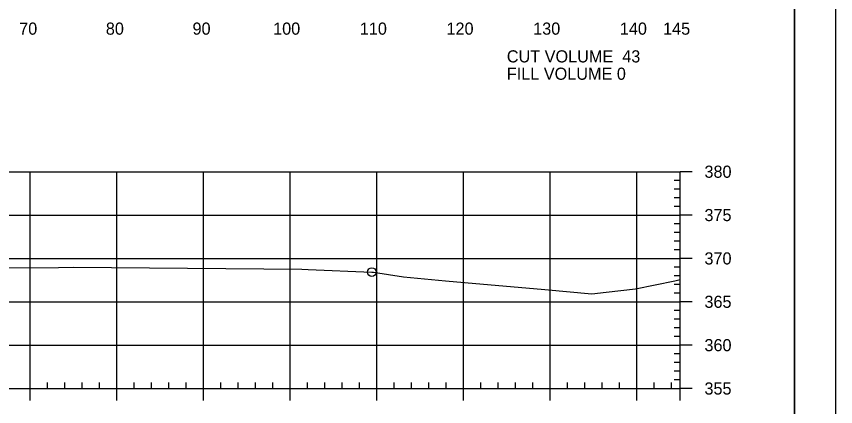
# Model space of a CAD drawing. Extents: x 1359801 to 1362404, y 372415 to 374228.
# Drawn here: x 1361272.1 to 1361366.6, y 373695.8 to 373740.8 of the extents above; entities that cross this region are included whole.
import ezdxf

# ---------------------------------------------------------------- set-up
doc = ezdxf.new("R2010")
doc.units = 0
for name, color, linetype in [('S_DRG_PT_SYM', 7, 'Continuous'), ('S_MAILBOX', 7, 'Continuous'), ('S_PRIMARY_CTL', 7, 'Continuous'), ('S_SHOULDER', 7, 'Continuous'), ('S_UTL_PT_SYM', 7, 'Continuous'), ('S_WATER_UTILITIES', 7, 'Continuous')]:
    doc.layers.add(name, color=color, linetype=linetype)

msp = doc.modelspace()

# ---------------------------------------------------------------- linework, layer by layer
at = {"layer": 'S_DRG_PT_SYM'}
msp.add_lwpolyline([(1361256.609, 373711.761), (1361276.984, 373711.906), (1361278.662, 373711.916), (1361283.117, 373711.879), (1361305.071, 373711.695), (1361305.791, 373711.665), (1361313.146, 373711.365), (1361313.318, 373711.338), (1361316.785, 373710.799), (1361321.636, 373710.366), (1361323.813, 373710.164), (1361333.1, 373709.348), (1361338.524, 373708.867), (1361340.154, 373709.055), (1361343.538, 373709.433), (1361348.104, 373710.364), (1361348.71, 373710.489)], dxfattribs=at)
at = {"layer": 'S_MAILBOX'}
for p, q in [((1361058.71, 373722.936), (1361348.71, 373722.936)), ((1361273.71, 373697.936), (1361273.71, 373722.936)), ((1361283.71, 373697.936), (1361283.71, 373722.936)), ((1361293.71, 373697.936), (1361293.71, 373722.936)), ((1361303.71, 373697.936), (1361303.71, 373722.936)), ((1361313.71, 373697.936), (1361313.71, 373722.936)), ((1361323.71, 373697.936), (1361323.71, 373722.936)), ((1361333.71, 373697.936), (1361333.71, 373722.936)), ((1361343.71, 373697.936), (1361343.71, 373722.936)), ((1361348.71, 373697.936), (1361348.71, 373722.936)), ((1361058.71, 373717.936), (1361348.71, 373717.936)), ((1361058.71, 373712.936), (1361348.71, 373712.936)), ((1361058.71, 373707.936), (1361348.71, 373707.936)), ((1361058.71, 373702.936), (1361348.71, 373702.936)), ((1361058.71, 373697.936), (1361348.71, 373697.936))]:
    msp.add_line(p, q, dxfattribs=at)
at = {"layer": 'S_SHOULDER'}
for points in [[(1361033.303, 373801.29), (1361366.643, 373801.29), (1361366.643, 373587.953), (1361033.303, 373587.953)], [(1361279.63, 373797.396), (1361279.63, 373787.516), (1361315.362, 373787.516), (1361315.362, 373784.596), (1361338.562, 373784.596), (1361338.562, 373760.263), (1361361.89, 373760.263), (1361361.89, 373591.936), (1361045.71, 373591.936), (1361045.71, 373797.396)]]:
    msp.add_lwpolyline(points, close=True, dxfattribs=at)
msp.add_circle((1361313.146, 373711.365), 0.5, dxfattribs=at)
at = {"layer": 'S_UTL_PT_SYM'}
msp.add_line((1361361.89, 373591.936), (1361361.89, 373797.396), dxfattribs=at)
at = {"layer": 'S_WATER_UTILITIES'}
for p, q in [((1361348.71, 373697.936), (1361348.71, 373722.936)), ((1361350.11, 373722.936), (1361348.71, 373722.936)), ((1361348.71, 373721.936), (1361348.01, 373721.936)), ((1361348.71, 373720.936), (1361348.01, 373720.936)), ((1361348.71, 373719.936), (1361348.01, 373719.936)), ((1361348.71, 373718.936), (1361348.01, 373718.936)), ((1361350.11, 373717.936), (1361348.71, 373717.936)), ((1361348.71, 373716.936), (1361348.01, 373716.936)), ((1361348.71, 373715.936), (1361348.01, 373715.936)), ((1361348.71, 373714.936), (1361348.01, 373714.936)), ((1361348.71, 373713.936), (1361348.01, 373713.936)), ((1361350.11, 373712.936), (1361348.71, 373712.936)), ((1361348.71, 373711.936), (1361348.01, 373711.936)), ((1361348.71, 373710.936), (1361348.01, 373710.936)), ((1361348.71, 373709.936), (1361348.01, 373709.936)), ((1361348.71, 373708.936), (1361348.01, 373708.936)), ((1361350.11, 373707.936), (1361348.71, 373707.936)), ((1361348.71, 373706.936), (1361348.01, 373706.936)), ((1361348.71, 373705.936), (1361348.01, 373705.936)), ((1361348.71, 373704.936), (1361348.01, 373704.936)), ((1361348.71, 373703.936), (1361348.01, 373703.936)), ((1361350.11, 373702.936), (1361348.71, 373702.936)), ((1361348.71, 373701.936), (1361348.01, 373701.936)), ((1361348.71, 373700.936), (1361348.01, 373700.936)), ((1361348.71, 373699.936), (1361348.01, 373699.936)), ((1361348.71, 373698.936), (1361348.01, 373698.936)), ((1361275.71, 373697.936), (1361275.71, 373698.636)), ((1361277.71, 373697.936), (1361277.71, 373698.636)), ((1361279.71, 373697.936), (1361279.71, 373698.636)), ((1361281.71, 373697.936), (1361281.71, 373698.636)), ((1361285.71, 373697.936), (1361285.71, 373698.636)), ((1361287.71, 373697.936), (1361287.71, 373698.636)), ((1361289.71, 373697.936), (1361289.71, 373698.636)), ((1361291.71, 373697.936), (1361291.71, 373698.636)), ((1361295.71, 373697.936), (1361295.71, 373698.636)), ((1361297.71, 373697.936), (1361297.71, 373698.636)), ((1361299.71, 373697.936), (1361299.71, 373698.636)), ((1361301.71, 373697.936), (1361301.71, 373698.636)), ((1361305.71, 373697.936), (1361305.71, 373698.636)), ((1361307.71, 373697.936), (1361307.71, 373698.636)), ((1361309.71, 373697.936), (1361309.71, 373698.636)), ((1361311.71, 373697.936), (1361311.71, 373698.636)), ((1361315.71, 373697.936), (1361315.71, 373698.636)), ((1361317.71, 373697.936), (1361317.71, 373698.636)), ((1361319.71, 373697.936), (1361319.71, 373698.636)), ((1361321.71, 373697.936), (1361321.71, 373698.636)), ((1361325.71, 373697.936), (1361325.71, 373698.636)), ((1361327.71, 373697.936), (1361327.71, 373698.636)), ((1361329.71, 373697.936), (1361329.71, 373698.636)), ((1361331.71, 373697.936), (1361331.71, 373698.636)), ((1361335.71, 373697.936), (1361335.71, 373698.636)), ((1361337.71, 373697.936), (1361337.71, 373698.636)), ((1361339.71, 373697.936), (1361339.71, 373698.636)), ((1361341.71, 373697.936), (1361341.71, 373698.636)), ((1361345.71, 373697.936), (1361345.71, 373698.636)), ((1361347.71, 373697.936), (1361347.71, 373698.636)), ((1361058.71, 373697.936), (1361348.71, 373697.936)), ((1361273.71, 373696.536), (1361273.71, 373697.936)), ((1361283.71, 373696.536), (1361283.71, 373697.936)), ((1361293.71, 373696.536), (1361293.71, 373697.936)), ((1361303.71, 373696.536), (1361303.71, 373697.936)), ((1361313.71, 373696.536), (1361313.71, 373697.936)), ((1361323.71, 373696.536), (1361323.71, 373697.936)), ((1361333.71, 373696.536), (1361333.71, 373697.936)), ((1361343.71, 373696.536), (1361343.71, 373697.936)), ((1361348.71, 373696.536), (1361348.71, 373697.936)), ((1361350.11, 373697.936), (1361348.71, 373697.936))]:
    msp.add_line(p, q, dxfattribs=at)

# ---------------------------------------------------------------- texts
at = {"layer": 'S_PRIMARY_CTL'}
for s, p in [('70', (1361272.449, 373738.736)), ('80', (1361282.449, 373738.736)), ('90', (1361292.449, 373738.736)), ('100', (1361301.749, 373738.736)), ('110', (1361311.749, 373738.736)), ('120', (1361321.749, 373738.736)), ('130', (1361331.749, 373738.736)), ('140', (1361341.749, 373738.736)), ('145', (1361346.736, 373738.736)), ('CUT VOLUME  43', (1361328.71, 373735.536)), ('FILL VOLUME 0', (1361328.71, 373733.536)), ('380', (1361351.51, 373722.236)), ('375', (1361351.51, 373717.236)), ('370', (1361351.51, 373712.236)), ('365', (1361351.51, 373707.236)), ('360', (1361351.51, 373702.236)), ('355', (1361351.51, 373697.236))]:
    msp.add_text(s, height=1.4, dxfattribs=at).set_placement(p)
at = {"layer": 'S_SHOULDER'}
msp.add_text('+', height=0.1, dxfattribs=at).set_placement((1361305.028, 373711.645))

doc.saveas('drawing.dxf')
